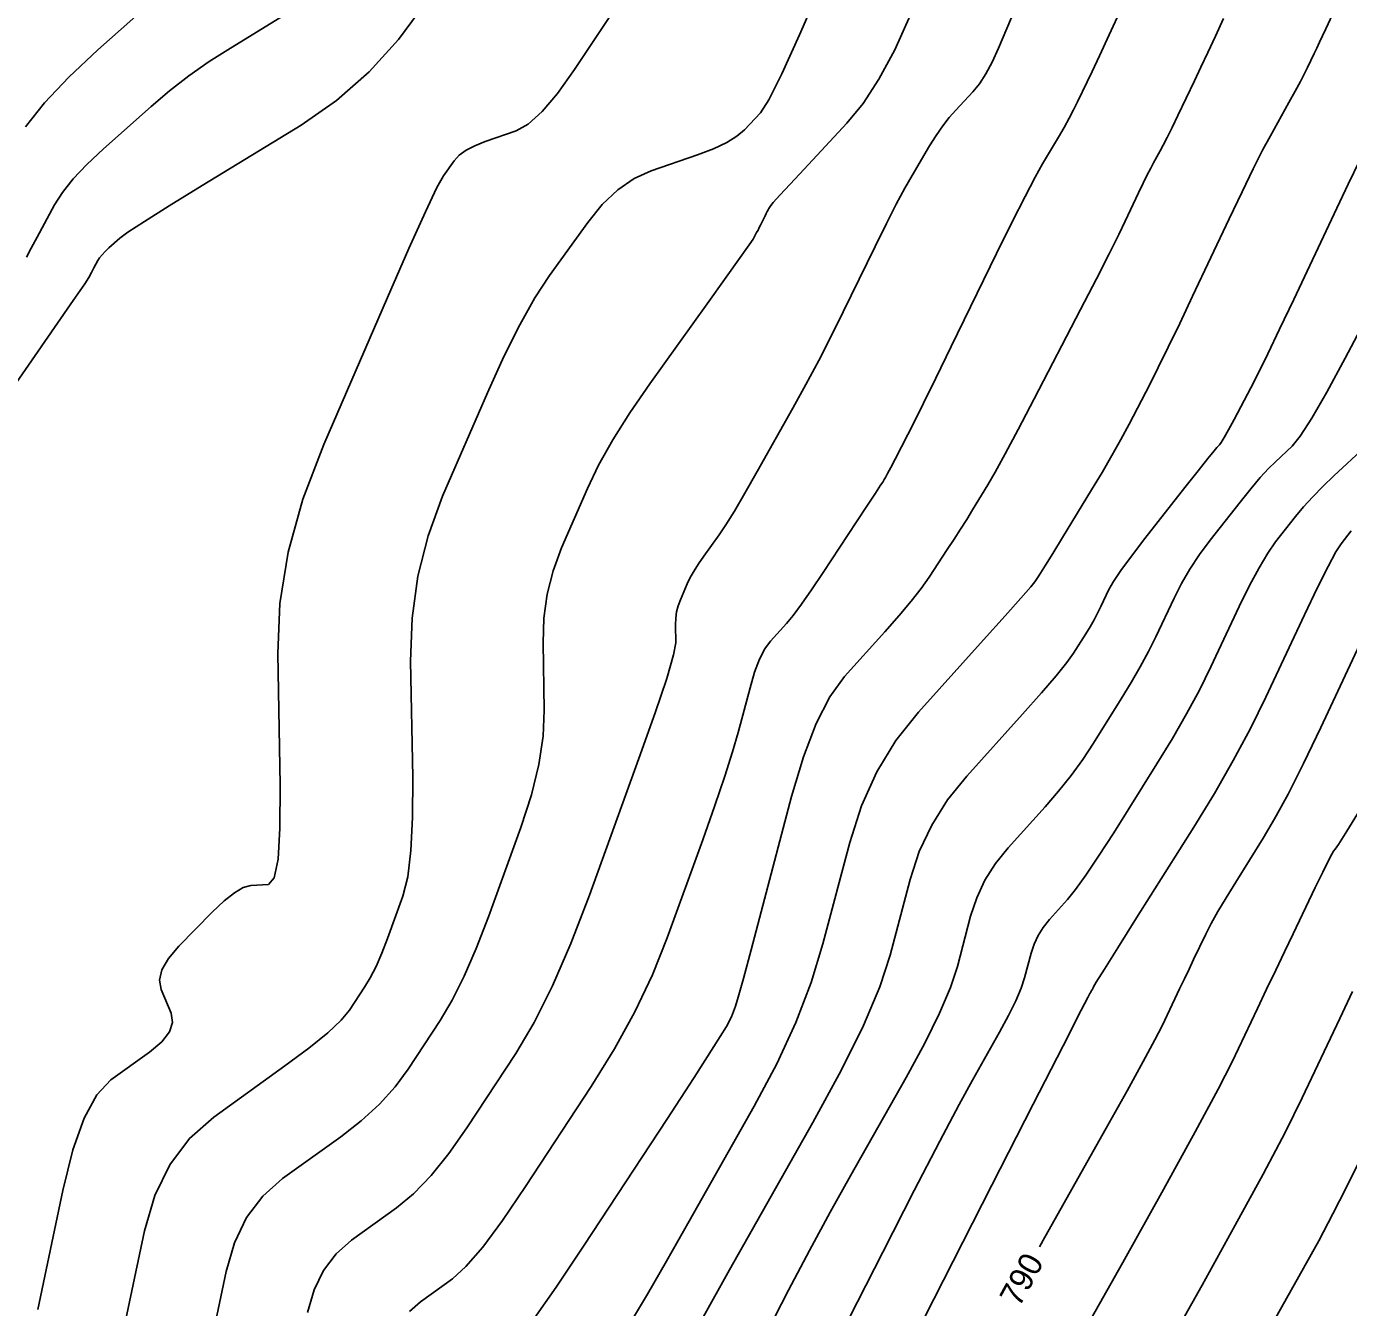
# Model space of a CAD drawing. Extents: x 2082232 to 2083549, y 592624 to 593832.
# Drawn here: x 2082814.93 to 2082854.13, y 593731.97 to 593769.95 of the extents above; entities that cross this region are included whole.
import ezdxf

# ---------------------------------------------------------------- set-up
doc = ezdxf.new("R2010")
doc.units = 0
doc.layers.add('DT_X_Contour_Major', color=7, linetype='Continuous')
doc.layers.add('DT_X_Contour_Minor', color=7, linetype='Continuous')

msp = doc.modelspace()

# ---------------------------------------------------------------- linework, layer by layer
at = {"layer": 'DT_X_Contour_Major'}
for points in [[(2082817.797, 593731.256), (2082818.425, 593734.243), (2082818.73, 593735.294), (2082819.174, 593736.208), (2082819.756, 593736.983), (2082820.478, 593737.62), (2082822.588, 593739.136), (2082823.301, 593739.666), (2082823.859, 593740.117), (2082824.26, 593740.49), (2082824.506, 593740.784), (2082824.953, 593741.466), (2082825.121, 593741.748), (2082825.29, 593742.084), (2082825.46, 593742.474), (2082825.629, 593742.916), (2082826.083, 593744.169), (2082826.23, 593744.741), (2082826.327, 593745.519), (2082826.377, 593746.502), (2082826.378, 593747.692), (2082826.316, 593751.137), (2082826.358, 593752.411), (2082826.531, 593753.65), (2082826.833, 593754.853), (2082827.266, 593756.021), (2082828.594, 593759.087), (2082829.083, 593760.167), (2082829.553, 593761.107), (2082830.004, 593761.906), (2082830.437, 593762.565), (2082831.566, 593764.135), (2082832, 593764.672), (2082832.459, 593765.107), (2082832.94, 593765.439), (2082833.445, 593765.669), (2082834.823, 593766.145), (2082835.297, 593766.324), (2082835.687, 593766.507), (2082835.992, 593766.693), (2082836.212, 593766.881), (2082836.686, 593767.388), (2082836.934, 593767.771), (2082837.323, 593768.542), (2082837.851, 593769.7), (2082838.521, 593771.245)], [(2082832.863, 593731.585), (2082833.335, 593732.37), (2082833.906, 593733.352), (2082834.578, 593734.532), (2082836.504, 593737.942), (2082837.173, 593739.202), (2082837.735, 593740.424), (2082838.192, 593741.608), (2082838.542, 593742.754), (2082839.334, 593745.761), (2082839.684, 593746.848), (2082840.141, 593747.854), (2082840.704, 593748.779), (2082841.375, 593749.623), (2082843.305, 593751.767), (2082843.942, 593752.477), (2082844.408, 593753), (2082844.702, 593753.336), (2082844.824, 593753.485), (2082844.921, 593753.631), (2082844.993, 593753.745), (2082845.137, 593753.978), (2082845.353, 593754.329), (2082845.642, 593754.799), (2082846.507, 593756.21), (2082846.82, 593756.729), (2082847.109, 593757.226), (2082847.374, 593757.702), (2082847.616, 593758.156), (2082848.229, 593759.34), (2082848.481, 593759.837), (2082848.778, 593760.437), (2082849.118, 593761.142), (2082849.502, 593761.952), (2082850.585, 593764.25), (2082850.966, 593765.05), (2082851.297, 593765.727), (2082851.577, 593766.28), (2082851.808, 593766.71), (2082852.355, 593767.692), (2082852.544, 593768.033), (2082852.7, 593768.321), (2082852.823, 593768.555), (2082852.912, 593768.735), (2082853.108, 593769.143), (2082853.184, 593769.304), (2082853.267, 593769.48), (2082853.357, 593769.672), (2082853.453, 593769.879), (2082853.717, 593770.451)], [(2082844.96, 593733.77), (2082845.121, 593734.06), (2082846.943, 593737.295), (2082847.558, 593738.394), (2082848.039, 593739.264), (2082848.384, 593739.907), (2082848.594, 593740.322), (2082848.975, 593741.124), (2082849.117, 593741.422), (2082849.257, 593741.716), (2082849.395, 593742.005), (2082849.532, 593742.29), (2082849.895, 593743.044), (2082850.052, 593743.353), (2082850.252, 593743.712), (2082850.495, 593744.123), (2082850.78, 593744.585), (2082851.598, 593745.885), (2082851.934, 593746.456), (2082852.33, 593747.194), (2082852.785, 593748.099), (2082853.299, 593749.171), (2082854.75, 593752.252)]]:
    msp.add_lwpolyline(points, dxfattribs=at)
at = {"layer": 'DT_X_Contour_Minor'}
for points in [[(2082814.895, 593766.969), (2082815.462, 593767.68), (2082816.179, 593768.441), (2082817.046, 593769.253), (2082819.556, 593771.484)], [(2082812.636, 593756.525), (2082814.987, 593759.911), (2082815.76, 593761.025), (2082816.315, 593761.828), (2082816.654, 593762.321), (2082816.776, 593762.503), (2082816.811, 593762.575), (2082816.828, 593762.608), (2082816.852, 593762.655), (2082816.885, 593762.716), (2082816.925, 593762.791), (2082817.042, 593763.007), (2082817.095, 593763.092), (2082817.168, 593763.183), (2082817.26, 593763.28), (2082817.371, 593763.384), (2082817.692, 593763.67), (2082817.935, 593763.848), (2082818.423, 593764.167), (2082819.156, 593764.628), (2082820.133, 593765.231), (2082823.067, 593767.027), (2082824.122, 593767.757), (2082825.087, 593768.602), (2082825.961, 593769.56), (2082826.744, 593770.632)], [(2082815.263, 593731.913), (2082816.006, 593735.448), (2082816.304, 593736.647), (2082816.64, 593737.592), (2082817.014, 593738.283), (2082817.426, 593738.72), (2082818.577, 593739.546), (2082818.94, 593739.851), (2082819.169, 593740.144), (2082819.261, 593740.425), (2082819.219, 593740.696), (2082818.924, 593741.403), (2082818.874, 593741.682), (2082818.944, 593741.989), (2082819.135, 593742.325), (2082819.446, 593742.689), (2082820.437, 593743.698), (2082820.787, 593744.03), (2082821.093, 593744.271), (2082821.356, 593744.421), (2082821.575, 593744.48), (2082822.102, 593744.514), (2082822.271, 593744.707), (2082822.385, 593745.263), (2082822.443, 593746.181), (2082822.445, 593747.461), (2082822.375, 593751.357), (2082822.441, 593752.84), (2082822.69, 593754.367), (2082823.124, 593755.938), (2082823.741, 593757.553), (2082825.631, 593761.918), (2082826.267, 593763.371), (2082826.755, 593764.457), (2082827.095, 593765.175), (2082827.289, 593765.525), (2082827.608, 593765.969), (2082827.756, 593766.13), (2082827.959, 593766.278), (2082828.217, 593766.414), (2082828.53, 593766.538), (2082829.441, 593766.852), (2082829.805, 593767.054), (2082830.216, 593767.425), (2082830.674, 593767.965), (2082831.178, 593768.673), (2082832.583, 593770.786)], [(2082814.925, 593763.107), (2082815.067, 593763.375), (2082815.244, 593763.703), (2082815.759, 593764.658), (2082815.995, 593765.031), (2082816.315, 593765.431), (2082816.719, 593765.861), (2082817.208, 593766.318), (2082818.624, 593767.577), (2082819.169, 593768.039), (2082819.743, 593768.482), (2082820.344, 593768.905), (2082820.974, 593769.309), (2082822.692, 593770.361)], [(2082820.331, 593730.598), (2082820.843, 593733.038), (2082821.092, 593733.896), (2082821.455, 593734.642), (2082821.931, 593735.275), (2082822.52, 593735.796), (2082824.243, 593737.033), (2082824.853, 593737.507), (2082825.39, 593738), (2082825.854, 593738.513), (2082826.246, 593739.044), (2082827.193, 593740.487), (2082827.549, 593741.085), (2082827.906, 593741.796), (2082828.264, 593742.62), (2082828.624, 593743.558), (2082829.585, 593746.208), (2082829.899, 593747.171), (2082830.119, 593748.072), (2082830.246, 593748.91), (2082830.279, 593749.686), (2082830.244, 593751.673), (2082830.268, 593752.407), (2082830.367, 593753.122), (2082830.542, 593753.815), (2082830.792, 593754.489), (2082831.557, 593756.257), (2082831.889, 593756.948), (2082832.307, 593757.696), (2082832.814, 593758.499), (2082833.408, 593759.359), (2082835.11, 593761.727), (2082835.674, 593762.513), (2082836.088, 593763.095), (2082836.353, 593763.473), (2082836.468, 593763.647), (2082836.576, 593763.839), (2082836.616, 593763.912), (2082836.655, 593763.985), (2082836.693, 593764.059), (2082836.73, 593764.133), (2082836.827, 593764.332), (2082836.861, 593764.402), (2082836.892, 593764.461), (2082836.918, 593764.51), (2082836.94, 593764.549), (2082836.993, 593764.638), (2082837.07, 593764.731), (2082837.261, 593764.943), (2082837.566, 593765.273), (2082837.985, 593765.722), (2082839.254, 593767.079), (2082839.729, 593767.66), (2082840.2, 593768.386), (2082840.668, 593769.257), (2082841.132, 593770.272)], [(2082823.262, 593731.832), (2082823.455, 593732.498), (2082823.736, 593733.076), (2082824.105, 593733.567), (2082824.562, 593733.971), (2082825.898, 593734.931), (2082826.405, 593735.349), (2082826.921, 593735.884), (2082827.448, 593736.536), (2082827.986, 593737.304), (2082829.433, 593739.508), (2082829.976, 593740.422), (2082830.522, 593741.508), (2082831.069, 593742.767), (2082831.619, 593744.199), (2082833.087, 593748.248), (2082833.568, 593749.601), (2082833.911, 593750.624), (2082834.115, 593751.318), (2082834.181, 593751.681), (2082834.171, 593752.208), (2082834.178, 593752.404), (2082834.204, 593752.594), (2082834.251, 593752.778), (2082834.317, 593752.957), (2082834.52, 593753.427), (2082834.608, 593753.61), (2082834.72, 593753.809), (2082834.854, 593754.022), (2082835.012, 593754.251), (2082835.465, 593754.88), (2082835.662, 593755.174), (2082835.916, 593755.585), (2082836.227, 593756.113), (2082836.593, 593756.757), (2082837.646, 593758.631), (2082838.035, 593759.336), (2082838.415, 593760.048), (2082838.784, 593760.765), (2082839.144, 593761.489), (2082840.089, 593763.427), (2082840.423, 593764.104), (2082840.717, 593764.68), (2082840.972, 593765.157), (2082841.186, 593765.534), (2082841.705, 593766.405), (2082841.899, 593766.717), (2082842.092, 593766.998), (2082842.285, 593767.249), (2082842.477, 593767.468), (2082842.988, 593768.014), (2082843.179, 593768.248), (2082843.368, 593768.54), (2082843.557, 593768.891), (2082843.743, 593769.3), (2082844.24, 593770.468)], [(2082826.28, 593731.859), (2082826.605, 593732.146), (2082827.554, 593732.828), (2082827.956, 593733.191), (2082828.453, 593733.768), (2082829.042, 593734.559), (2082829.726, 593735.564), (2082831.672, 593738.53), (2082832.36, 593739.639), (2082832.965, 593740.743), (2082833.485, 593741.841), (2082833.922, 593742.933), (2082834.976, 593745.839), (2082835.338, 593746.855), (2082835.634, 593747.723), (2082835.864, 593748.443), (2082836.029, 593749.016), (2082836.379, 593750.345), (2082836.515, 593750.805), (2082836.663, 593751.189), (2082836.822, 593751.498), (2082836.991, 593751.73), (2082837.458, 593752.249), (2082837.658, 593752.489), (2082837.906, 593752.821), (2082838.203, 593753.246), (2082838.549, 593753.762), (2082839.538, 593755.261), (2082839.864, 593755.756), (2082840.102, 593756.118), (2082840.252, 593756.347), (2082840.313, 593756.442), (2082840.36, 593756.517), (2082840.393, 593756.576), (2082840.457, 593756.697), (2082840.552, 593756.878), (2082840.678, 593757.121), (2082841.056, 593757.851), (2082841.243, 593758.22), (2082841.521, 593758.778), (2082841.888, 593759.526), (2082842.346, 593760.463), (2082843.688, 593763.215), (2082844.151, 593764.155), (2082844.532, 593764.912), (2082844.831, 593765.485), (2082845.049, 593765.874), (2082845.521, 593766.667), (2082845.689, 593766.956), (2082845.84, 593767.226), (2082845.973, 593767.478), (2082846.089, 593767.711), (2082846.376, 593768.309), (2082846.519, 593768.613), (2082846.737, 593769.078), (2082847.027, 593769.704), (2082847.39, 593770.489)], [(2082829.984, 593731.651), (2082830.636, 593732.582), (2082831.465, 593733.824), (2082833.912, 593737.551), (2082834.72, 593738.789), (2082835.31, 593739.708), (2082835.681, 593740.307), (2082835.834, 593740.587), (2082835.95, 593740.909), (2082836.031, 593741.174), (2082836.184, 593741.729), (2082836.411, 593742.574), (2082836.712, 593743.708), (2082837.61, 593747.12), (2082837.961, 593748.301), (2082838.341, 593749.288), (2082838.748, 593750.08), (2082839.183, 593750.677), (2082840.381, 593752.008), (2082840.8, 593752.483), (2082841.157, 593752.911), (2082841.453, 593753.291), (2082841.687, 593753.623), (2082842.229, 593754.446), (2082842.428, 593754.751), (2082842.62, 593755.048), (2082842.803, 593755.338), (2082842.978, 593755.62), (2082843.433, 593756.364), (2082843.647, 593756.732), (2082843.947, 593757.279), (2082844.333, 593758.005), (2082844.806, 593758.91), (2082846.179, 593761.561), (2082846.649, 593762.471), (2082847.026, 593763.21), (2082847.311, 593763.779), (2082847.505, 593764.177), (2082847.899, 593765.013), (2082848.038, 593765.304), (2082848.158, 593765.55), (2082848.26, 593765.752), (2082848.344, 593765.908), (2082848.543, 593766.265), (2082848.632, 593766.431), (2082848.747, 593766.659), (2082848.891, 593766.95), (2082849.061, 593767.304), (2082849.553, 593768.333), (2082849.746, 593768.737), (2082849.955, 593769.181), (2082850.18, 593769.663), (2082850.421, 593770.184)], [(2082834.937, 593731.602), (2082835.774, 593733.089), (2082838.24, 593737.457), (2082839.078, 593738.996), (2082839.739, 593740.335), (2082840.225, 593741.477), (2082840.534, 593742.419), (2082841.126, 593744.667), (2082841.398, 593745.49), (2082841.769, 593746.275), (2082842.239, 593747.021), (2082842.809, 593747.728), (2082844.46, 593749.563), (2082845.019, 593750.191), (2082845.457, 593750.702), (2082845.774, 593751.095), (2082845.969, 593751.369), (2082846.331, 593751.943), (2082846.46, 593752.155), (2082846.578, 593752.361), (2082846.685, 593752.56), (2082846.78, 593752.753), (2082847.018, 593753.258), (2082847.151, 593753.494), (2082847.374, 593753.825), (2082847.685, 593754.25), (2082848.085, 593754.769), (2082849.269, 593756.279), (2082849.662, 593756.778), (2082849.951, 593757.142), (2082850.137, 593757.372), (2082850.219, 593757.467), (2082850.3, 593757.542), (2082850.35, 593757.611), (2082850.439, 593757.76), (2082850.566, 593757.99), (2082850.732, 593758.301), (2082851.228, 593759.238), (2082851.447, 593759.665), (2082851.731, 593760.242), (2082852.082, 593760.971), (2082852.499, 593761.85), (2082853.7, 593764.397), (2082854.115, 593765.272), (2082854.463, 593765.988)], [(2082836.897, 593731.278), (2082837.521, 593732.487), (2082838.141, 593733.66), (2082838.759, 593734.799), (2082839.373, 593735.902), (2082841.007, 593738.796), (2082841.562, 593739.815), (2082842, 593740.703), (2082842.322, 593741.459), (2082842.527, 593742.083), (2082842.919, 593743.573), (2082843.099, 593744.118), (2082843.345, 593744.638), (2082843.657, 593745.132), (2082844.034, 593745.601), (2082845.128, 593746.816), (2082845.526, 593747.276), (2082845.898, 593747.745), (2082846.244, 593748.222), (2082846.565, 593748.708), (2082847.387, 593750.015), (2082847.683, 593750.498), (2082847.951, 593750.966), (2082848.194, 593751.419), (2082848.41, 593751.857), (2082848.951, 593753.006), (2082849.17, 593753.436), (2082849.422, 593753.865), (2082849.706, 593754.292), (2082850.024, 593754.718), (2082850.913, 593755.851), (2082851.228, 593756.244), (2082851.507, 593756.575), (2082851.749, 593756.843), (2082851.955, 593757.047), (2082852.456, 593757.51), (2082852.695, 593757.803), (2082853.037, 593758.336), (2082853.481, 593759.108), (2082854.028, 593760.12), (2082855.624, 593763.138)], [(2082837.566, 593728.226), (2082840.312, 593733.611), (2082841.25, 593735.444), (2082842.006, 593736.906), (2082842.58, 593737.996), (2082842.972, 593738.714), (2082843.774, 593740.134), (2082844.046, 593740.635), (2082844.261, 593741.07), (2082844.419, 593741.441), (2082844.52, 593741.748), (2082844.712, 593742.478), (2082844.801, 593742.746), (2082844.921, 593743.001), (2082845.074, 593743.244), (2082845.259, 593743.474), (2082845.796, 593744.07), (2082846.033, 593744.362), (2082846.339, 593744.788), (2082846.715, 593745.35), (2082847.161, 593746.047), (2082848.444, 593748.087), (2082848.905, 593748.841), (2082849.324, 593749.571), (2082849.702, 593750.278), (2082850.04, 593750.962), (2082850.884, 593752.755), (2082851.189, 593753.379), (2082851.47, 593753.905), (2082851.728, 593754.334), (2082851.962, 593754.667), (2082852.556, 593755.423), (2082852.794, 593755.711), (2082853.062, 593756.008), (2082853.361, 593756.313), (2082853.691, 593756.627), (2082854.612, 593757.477)], [(2082839.829, 593728.299), (2082843.553, 593735.602), (2082844.778, 593738.004), (2082845.659, 593739.732), (2082846.198, 593740.786), (2082846.394, 593741.165), (2082846.458, 593741.279), (2082846.479, 593741.318), (2082846.496, 593741.348), (2082846.508, 593741.371), (2082846.516, 593741.385), (2082846.529, 593741.414), (2082846.539, 593741.434), (2082846.544, 593741.445), (2082846.549, 593741.455), (2082846.562, 593741.481), (2082846.645, 593741.616), (2082846.887, 593742.001), (2082847.286, 593742.637), (2082847.842, 593743.522), (2082849.537, 593746.217), (2082850.147, 593747.216), (2082850.706, 593748.19), (2082851.214, 593749.14), (2082851.67, 593750.066), (2082852.817, 593752.503), (2082853.208, 593753.321), (2082853.519, 593753.945), (2082853.75, 593754.377), (2082853.901, 593754.616), (2082854.199, 593754.995)], [(2082843.849, 593726.955), (2082847.428, 593733.31), (2082848.637, 593735.469), (2082849.581, 593737.181), (2082850.26, 593738.444), (2082850.673, 593739.258), (2082851.421, 593740.834), (2082851.697, 593741.415), (2082851.965, 593741.978), (2082852.225, 593742.522), (2082852.478, 593743.047), (2082853.139, 593744.422), (2082853.359, 593744.876), (2082853.521, 593745.207), (2082853.627, 593745.414), (2082853.676, 593745.498), (2082853.73, 593745.557), (2082853.825, 593745.702), (2082854.073, 593746.096), (2082854.471, 593746.736)], [(2082846.934, 593727.588), (2082849.78, 593732.642), (2082850.766, 593734.411), (2082851.59, 593735.926), (2082852.252, 593737.187), (2082852.751, 593738.195), (2082853.866, 593740.544), (2082854.244, 593741.34)], [(2082851.551, 593730.941), (2082852.789, 593733.14), (2082853.239, 593733.954), (2082853.661, 593734.747), (2082854.054, 593735.518), (2082854.419, 593736.267)]]:
    msp.add_lwpolyline(points, dxfattribs=at)

# ---------------------------------------------------------------- texts
at = {"layer": 'DT_X_Contour_Major'}
msp.add_text('790', height=0.7, rotation=61.2797, dxfattribs=at).set_placement((2082844.36, 593731.958))

doc.saveas('drawing.dxf')
